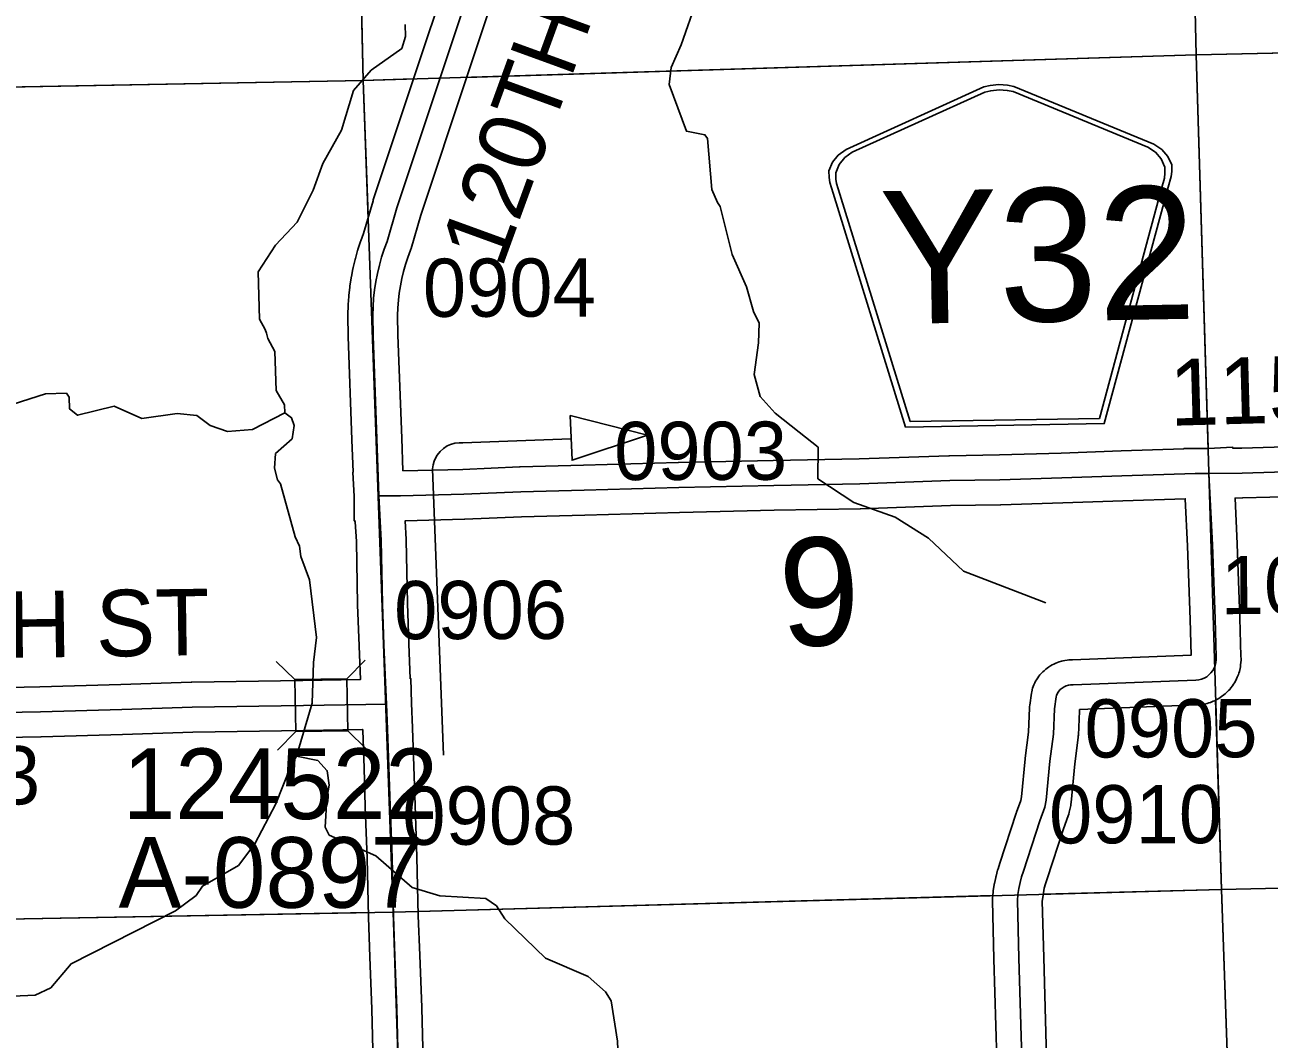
# Model space of a CAD drawing. Extents: x 128.7 to 185.5, y -21.4 to 12.6.
# Drawn here: x 135.402 to 136.899, y 2.226 to 3.447 of the extents above; entities that cross this region are included whole.
import ezdxf

# ---------------------------------------------------------------- set-up
doc = ezdxf.new("R2010")
doc.units = 0
for name, color, linetype in [('tdCoDirctArrow', 7, 'Continuous'), ('tdCoHydroRiver', 7, 'Continuous'), ('tdCoSecRdNmbr', 7, 'Continuous'), ('tdCoSecRdTxt', 7, 'Continuous'), ('tdCoSecRteBand', 7, 'Continuous'), ('tdCoSecRteCL', 7, 'Continuous'), ('tdCoSectLine', 7, 'Continuous'), ('tdCoSectLinePart', 7, 'Continuous'), ('tdCoSectNmbr', 7, 'Continuous'), ('tdCoShieldCoRte', 7, 'Continuous'), ('tdCoStrucSec', 7, 'Continuous'), ('tdCoStrucSecCoName', 7, 'Continuous'), ('tdCoStrucSecFHWANum', 7, 'Continuous'), ('tdCoSurfConc', 7, 'Continuous'), ('tdCoSurfGravel', 7, 'Continuous')]:
    doc.layers.add(name, color=color, linetype=linetype)

msp = doc.modelspace()

# ---------------------------------------------------------------- linework, layer by layer
at = {"layer": 'tdCoDirctArrow'}
msp.add_lwpolyline([(136.058, 2.977), (136.1513, 2.9531), (136.0604, 2.9231)], close=True, dxfattribs=at)
msp.add_lwpolyline([(135.9057, 2.568), (135.8924, 2.9126), (135.8931, 2.9175), (135.8944, 2.9221), (135.8957, 2.9255), (135.8978, 2.9291), (135.9015, 2.9337), (135.9055, 2.9373), (135.91, 2.9403), (135.9141, 2.9421), (135.9191, 2.9436), (135.9245, 2.9441), (135.9287, 2.9441), (136.0589, 2.9488)], dxfattribs=at)
at = {"layer": 'tdCoHydroRiver'}
for points in [[(136.6307, 2.7514), (136.5317, 2.7894), (136.4894, 2.8291), (136.4491, 2.8547), (136.3997, 2.8721), (136.3562, 2.9007), (136.3566, 2.9386), (136.3339, 2.9569), (136.3048, 2.9796), (136.2868, 2.9996), (136.2797, 3.0262), (136.2848, 3.0643), (136.2856, 3.088), (136.2789, 3.102), (136.2701, 3.1317), (136.2531, 3.1706), (136.2386, 3.2286), (136.2353, 3.2332), (136.2286, 3.2488), (136.2235, 3.3102), (136.2202, 3.3148), (136.198, 3.3189), (136.1773, 3.3751), (136.1798, 3.3957), (136.1916, 3.4229), (136.2104, 3.4771)], [(135.3147, 2.2748), (135.414, 2.2795), (135.4327, 2.288), (135.4571, 2.3171), (135.583, 2.381), (135.6076, 2.3992), (135.6152, 2.4105), (135.6586, 2.4355), (135.6783, 2.4614), (135.7037, 2.5095), (135.7212, 2.5542), (135.7287, 2.5671), (135.7473, 2.6308), (135.7489, 2.6798), (135.7527, 2.7099), (135.7443, 2.7791), (135.7339, 2.8072), (135.732, 2.8198), (135.7269, 2.8307), (135.7091, 2.8948), (135.7058, 2.8995), (135.7022, 2.9136), (135.7032, 2.931), (135.7232, 2.949), (135.7259, 2.9648), (135.7224, 2.9742), (135.7143, 2.9802), (135.7141, 2.9897), (135.7041, 3.0068), (135.7026, 3.0541), (135.6942, 3.0696), (135.6924, 3.0759), (135.6907, 3.0805), (135.684, 3.093), (135.6823, 3.1497), (135.7034, 3.182), (135.7293, 3.2096), (135.7487, 3.2481), (135.7603, 3.28), (135.7827, 3.3202), (135.7971, 3.368), (135.8184, 3.3923), (135.8555, 3.4187), (135.8598, 3.4331), (135.8593, 3.4473)], [(135.3482, 2.9783), (135.4263, 3.0029), (135.4516, 3.0037), (135.4549, 2.999), (135.4553, 2.9848), (135.465, 2.9772), (135.5089, 2.9881), (135.5425, 2.9733), (135.5849, 2.9794), (135.6087, 2.977), (135.6248, 2.9648), (135.6456, 2.9576), (135.6755, 2.9601), (135.7143, 2.9802)], [(136.0984, 2.1003), (136.1068, 2.1352), (136.1088, 2.1732), (136.116, 2.1939), (136.1151, 2.2239), (136.1073, 2.2726), (136.1006, 2.2834), (136.0795, 2.3017), (136.0283, 2.3238), (135.9795, 2.3712), (135.9695, 2.3867), (135.9566, 2.3958), (135.9013, 2.3988), (135.8678, 2.4088), (135.824, 2.4469), (135.768, 2.472), (135.763, 2.4813), (135.765, 2.5161), (135.7677, 2.532), (135.7656, 2.5493), (135.7542, 2.5616), (135.7287, 2.5671)]]:
    msp.add_lwpolyline(points, dxfattribs=at)
at = {"layer": 'tdCoSecRteBand'}
for points in [[(135.2876, 2.6477), (135.4194, 2.6504), (135.5172, 2.6531), (135.6019, 2.6558), (135.6022, 2.6558), (135.6025, 2.6558), (135.7363, 2.6578), (135.8055, 2.6591), (135.8038, 2.6995), (135.8038, 2.6996), (135.8038, 2.6998), (135.8021, 2.7492), (135.8021, 2.7494), (135.8021, 2.7496), (135.8006, 2.8252), (135.7993, 2.8491), (135.7989, 2.8491), (135.7989, 2.8502), (135.7978, 2.8502), (135.7978, 2.8794), (135.7963, 2.9086), (135.7967, 2.9086), (135.7953, 2.9476), (135.7907, 3.0718), (135.7907, 3.0721), (135.7907, 3.0724), (135.7903, 3.097), (135.7903, 3.0977), (135.7903, 3.0985), (135.7907, 3.1092), (135.7907, 3.1098), (135.7908, 3.1103), (135.7915, 3.1203), (135.7915, 3.1209), (135.7916, 3.1215), (135.7927, 3.1315), (135.7928, 3.1321), (135.7929, 3.1327), (135.7944, 3.1426), (135.7945, 3.1432), (135.7946, 3.1438), (135.7965, 3.1537), (135.7966, 3.1543), (135.7968, 3.1549), (135.7991, 3.1646), (135.7992, 3.1652), (135.7994, 3.1658), (135.8021, 3.1755), (135.8023, 3.1761), (135.8025, 3.1766), (135.8056, 3.1862), (135.8057, 3.1868), (135.8059, 3.1873), (135.8091, 3.1958), (135.8207, 3.2354), (135.8208, 3.2359), (135.821, 3.2365), (135.8766, 3.4036), (135.8766, 3.4036), (135.8766, 3.4036), (135.9324, 3.5704)], [(135.9894, 3.5517), (135.9335, 3.3846), (135.8781, 3.218), (135.8664, 3.1779), (135.8661, 3.1769), (135.8657, 3.176), (135.8624, 3.1671), (135.8597, 3.1587), (135.8573, 3.1502), (135.8553, 3.1416), (135.8536, 3.133), (135.8523, 3.1242), (135.8513, 3.1155), (135.8507, 3.1066), (135.8503, 3.0971), (135.8507, 3.0737), (135.8553, 2.9498), (135.8553, 2.9498), (135.8553, 2.9498), (135.8567, 2.9103)], [(135.8567, 2.9103), (135.9288, 2.9121), (135.9972, 2.9151), (135.9974, 2.9151), (135.9977, 2.9151), (136.0741, 2.917), (136.1881, 2.9202), (136.1882, 2.9202), (136.1883, 2.9202), (136.3025, 2.9228), (136.3025, 2.9228), (136.3026, 2.9228), (136.4059, 2.9247), (136.5139, 2.9285), (136.5142, 2.9285), (136.5145, 2.9285), (136.5748, 2.9294), (136.649, 2.9317), (136.7212, 2.9343), (136.7212, 2.9343), (136.7212, 2.9343), (136.797, 2.9368), (136.797, 2.9373), (136.8099, 2.9373), (136.8104, 2.9373), (136.8263, 2.9373), (136.8555, 2.9387), (136.8556, 2.9376), (136.8665, 2.9377), (136.9312, 2.9396)], [(136.5716, 2.2023), (136.5681, 2.3228), (136.5681, 2.3229), (136.5681, 2.3229), (136.5664, 2.3927), (136.5664, 2.3945), (136.5665, 2.3962), (136.5672, 2.4034), (136.5673, 2.4043), (136.5674, 2.4051), (136.5685, 2.4123), (136.5686, 2.4131), (136.5688, 2.4139), (136.5703, 2.421), (136.5705, 2.4219), (136.5707, 2.4227), (136.5726, 2.4297), (136.5728, 2.4305), (136.5731, 2.4313), (136.5753, 2.4381), (136.595, 2.4984), (136.5952, 2.4989), (136.5953, 2.4994), (136.6005, 2.5136), (136.6015, 2.5182), (136.6058, 2.5637), (136.6058, 2.5642), (136.6059, 2.5647), (136.6099, 2.596), (136.6111, 2.625), (136.6111, 2.6266), (136.6114, 2.6283), (136.6136, 2.6429), (136.6138, 2.6445), (136.6145, 2.6488), (136.6163, 2.6527), (136.6175, 2.6552), (136.6184, 2.6572), (136.6195, 2.6589), (136.6211, 2.6613), (136.6222, 2.6631), (136.6236, 2.6647), (136.6255, 2.6668), (136.6269, 2.6684), (136.6285, 2.6698), (136.6306, 2.6717), (136.6322, 2.673), (136.634, 2.6742), (136.6364, 2.6757), (136.6382, 2.6769), (136.6401, 2.6777), (136.6427, 2.6789), (136.6446, 2.6798), (136.6467, 2.6804), (136.6494, 2.6812), (136.6514, 2.6818), (136.6535, 2.6821), (136.6563, 2.6825), (136.6584, 2.6828), (136.6605, 2.6829), (136.6628, 2.6829), (136.8056, 2.6883), (136.8044, 2.7313), (136.8012, 2.8198), (136.7985, 2.8768), (136.7233, 2.8743), (136.6511, 2.8717), (136.651, 2.8717), (136.651, 2.8717), (136.5764, 2.8694), (136.5761, 2.8694), (136.5759, 2.8694), (136.5157, 2.8685), (136.4077, 2.8647), (136.4075, 2.8647), (136.4072, 2.8647), (136.3038, 2.8628), (136.1897, 2.8602), (136.0758, 2.857), (136.0757, 2.857), (136.0757, 2.857), (135.9995, 2.8551), (135.9311, 2.8521), (135.9309, 2.8521), (135.9306, 2.8521), (135.8594, 2.8503), (135.8605, 2.8278), (135.8605, 2.8274), (135.8606, 2.8269), (135.862, 2.751), (135.8637, 2.702), (135.8655, 2.6602), (135.8663, 2.6603), (135.8669, 2.6307), (135.8682, 2.6011), (135.8682, 2.6007), (135.8682, 2.6006), (135.8682, 2.6005), (135.8699, 2.5549), (135.8699, 2.5548), (135.8699, 2.5547), (135.8714, 2.5081), (135.8735, 2.4459), (135.8735, 2.4458), (135.8735, 2.4456), (135.8752, 2.3748), (135.8769, 2.3275), (135.8793, 2.2645), (135.8793, 2.2643), (135.8793, 2.2642), (135.881, 2.1995)], [(136.933, 2.8796), (136.868, 2.8777), (136.8677, 2.8777), (136.8674, 2.8777), (136.8585, 2.8776), (136.8611, 2.8225), (136.8612, 2.8223), (136.8612, 2.8221), (136.8644, 2.7334), (136.8644, 2.7332), (136.8644, 2.7331), (136.8656, 2.6873), (136.8657, 2.684), (136.8658, 2.682), (136.8656, 2.6799), (136.8652, 2.6765), (136.865, 2.6744), (136.8645, 2.6724), (136.8637, 2.669), (136.8632, 2.667), (136.8625, 2.6651), (136.8612, 2.6619), (136.8604, 2.66), (136.8594, 2.6582), (136.8577, 2.6552), (136.8567, 2.6534), (136.8555, 2.6517), (136.8534, 2.649), (136.8521, 2.6473), (136.8507, 2.6459), (136.8482, 2.6434), (136.8467, 2.642), (136.8451, 2.6407), (136.8423, 2.6387), (136.8407, 2.6374), (136.8389, 2.6364), (136.8358, 2.6347), (136.834, 2.6337), (136.8321, 2.633), (136.8289, 2.6317), (136.827, 2.631), (136.825, 2.6305), (136.8216, 2.6297), (136.8196, 2.6292), (136.8175, 2.629), (136.8141, 2.6287), (136.8132, 2.6286), (136.8124, 2.6286), (136.6713, 2.6231), (136.671, 2.6209), (136.6698, 2.5922), (136.6697, 2.5909), (136.6696, 2.5896), (136.6654, 2.5576), (136.661, 2.511), (136.6609, 2.5093), (136.6606, 2.5077), (136.6588, 2.4994), (136.6584, 2.4972), (136.6576, 2.4951), (136.6519, 2.4793), (136.6323, 2.4194), (136.6323, 2.4193), (136.6323, 2.4193), (136.6303, 2.4132), (136.6288, 2.4079), (136.6277, 2.4025), (136.6269, 2.397), (136.6264, 2.3924), (136.6281, 2.3245), (136.6316, 2.2039)], [(135.821, 2.1976), (135.8193, 2.2624), (135.817, 2.3253), (135.817, 2.3253), (135.817, 2.3254), (135.8153, 2.3729), (135.8153, 2.3731), (135.8153, 2.3732), (135.8136, 2.444), (135.8114, 2.5061), (135.8114, 2.5061), (135.8114, 2.5062), (135.81, 2.5527), (135.8083, 2.5981), (135.8082, 2.5992), (135.7374, 2.5978), (135.7373, 2.5978), (135.7372, 2.5978), (135.6036, 2.5958), (135.519, 2.5931), (135.519, 2.5931), (135.5189, 2.5931), (135.421, 2.5904), (135.4209, 2.5904), (135.4208, 2.5904), (135.2888, 2.5877)]]:
    msp.add_lwpolyline(points, dxfattribs=at)
at = {"layer": 'tdCoSecRteCL'}
for points in [[(135.8278, 2.8802), (135.8253, 2.9487), (135.8207, 3.0729), (135.8203, 3.0974), (135.8207, 3.1082), (135.8214, 3.1182), (135.8225, 3.1282), (135.8241, 3.1381), (135.826, 3.1479), (135.8283, 3.1577), (135.831, 3.1674), (135.8341, 3.1769), (135.8376, 3.1864), (135.8494, 3.227), (135.905, 3.3941), (135.961, 3.5612)], [(136.827, 2.9073), (136.8277, 2.9073), (136.8671, 2.9077), (136.9321, 2.9096), (137.0099, 2.9117), (137.1179, 2.9132), (137.1869, 2.9154), (137.2315, 2.9156), (137.2754, 2.9164), (137.3007, 2.9168), (137.318, 2.9183), (137.3318, 2.92), (137.348, 2.923), (137.3721, 2.9281), (137.4145, 2.9392), (137.4816, 2.9552), (137.5146, 2.9637), (137.5466, 2.9714), (137.5694, 2.9774), (137.5826, 2.9808), (137.5954, 2.9825), (137.6284, 2.9884)], [(135.8278, 2.8802), (135.8538, 2.8802), (135.9298, 2.8821), (135.9985, 2.8851), (136.0749, 2.887), (136.1889, 2.8902), (136.3031, 2.8928), (136.4067, 2.8947), (136.5149, 2.8985), (136.5754, 2.8994), (136.65, 2.9017), (136.7222, 2.9043), (136.8104, 2.9073), (136.827, 2.9073)], [(136.6016, 2.2031), (136.5981, 2.3237), (136.5964, 2.3934), (136.5971, 2.4006), (136.5982, 2.4078), (136.5997, 2.4149), (136.6015, 2.4218), (136.6038, 2.4287), (136.6235, 2.4891), (136.6295, 2.5054), (136.6312, 2.5138), (136.6356, 2.5609), (136.6398, 2.5934), (136.641, 2.6238), (136.6433, 2.6384), (136.6435, 2.64), (136.6447, 2.6426), (136.6462, 2.645), (136.6481, 2.6471), (136.6502, 2.6489), (136.6526, 2.6505), (136.6552, 2.6516), (136.6579, 2.6524), (136.6607, 2.6529), (136.6635, 2.6529), (136.8112, 2.6585), (136.8147, 2.6589), (136.818, 2.6597), (136.8212, 2.6609), (136.8243, 2.6626), (136.827, 2.6647), (136.8295, 2.6671), (136.8316, 2.6699), (136.8333, 2.6729), (136.8346, 2.6761), (136.8354, 2.6795), (136.8357, 2.6829), (136.8356, 2.6864), (136.8344, 2.7323), (136.8312, 2.8211), (136.827, 2.9073)], [(135.8369, 2.6297), (135.8361, 2.6469), (135.8338, 2.7008), (135.832, 2.7502), (135.8306, 2.8263), (135.8278, 2.8802)], [(134.8396, 2.6091), (134.9097, 2.6113), (135.0552, 2.6133), (135.193, 2.6157), (135.2882, 2.6177), (135.4202, 2.6204), (135.5181, 2.6231), (135.6029, 2.6258), (135.7368, 2.6278), (135.8369, 2.6297)], [(135.8644, 1.8036), (135.8625, 1.85), (135.8602, 1.9178), (135.8591, 1.9455), (135.8578, 1.9887), (135.8568, 2.0414), (135.8551, 2.0965), (135.8531, 2.1545), (135.851, 2.1984), (135.8493, 2.2634), (135.847, 2.3264), (135.8453, 2.3739), (135.8436, 2.4449), (135.8414, 2.5071), (135.8399, 2.5538), (135.8382, 2.5994), (135.8369, 2.6297)]]:
    msp.add_lwpolyline(points, dxfattribs=at)
at = {"layer": 'tdCoSectLine'}
for points in [[(136.7888, 4.4129), (136.8116, 3.4108)], [(135.7855, 4.3937), (135.809, 3.38)], [(136.8116, 3.4108), (137.8102, 3.4326)], [(135.809, 3.38), (136.8116, 3.4108)], [(136.8116, 3.4108), (136.842, 2.4066)], [(134.8144, 3.3614), (135.809, 3.38)], [(135.809, 3.38), (135.8448, 2.3793)], [(136.842, 2.4066), (137.8493, 2.4294)], [(135.8448, 2.3793), (136.842, 2.4066)], [(136.842, 2.4066), (136.8772, 1.4049)], [(134.8456, 2.361), (135.8448, 2.3793)], [(135.8448, 2.3793), (135.8778, 1.379)]]:
    msp.add_lwpolyline(points, dxfattribs=at)
at = {"layer": 'tdCoSectLinePart'}
for points in [[(136.7888, 4.4129), (136.8116, 3.4108)], [(135.7982, 3.8486), (135.809, 3.38)], [(136.8116, 3.4108), (137.6914, 3.43)], [(135.933, 3.3838), (136.8116, 3.4108)], [(136.8116, 3.4108), (136.8259, 2.9375)], [(134.8444, 3.3619), (135.809, 3.38)], [(135.809, 3.38), (135.8691, 3.3819)], [(135.809, 3.38), (135.8148, 3.2177)], [(136.8351, 2.6348), (136.842, 2.4066)], [(136.842, 2.4066), (137.8493, 2.4294)], [(135.8752, 2.3801), (136.5666, 2.3991)], [(136.6276, 2.4008), (136.842, 2.4066)], [(136.842, 2.4066), (136.8763, 1.4297)], [(134.876, 2.3615), (135.8152, 2.3788)]]:
    msp.add_lwpolyline(points, dxfattribs=at)
at = {"layer": 'tdCoShieldCoRte'}
for points in [[(136.4616, 2.963), (136.3747, 3.2444), (136.3706, 3.2575), (136.3698, 3.2634), (136.3696, 3.2712), (136.3737, 3.2816), (136.3808, 3.2902), (136.3903, 3.2971), (136.5562, 3.3723), (136.5637, 3.3741), (136.5741, 3.3752), (136.5846, 3.3744), (136.5921, 3.3729), (136.7606, 3.3035), (136.7703, 3.297), (136.7777, 3.2887), (136.7822, 3.2784), (136.7823, 3.2706), (136.7817, 3.2647), (136.778, 3.2515), (136.701, 2.9672)], [(136.4673, 2.9695), (136.3828, 3.2433), (136.3788, 3.2559), (136.378, 3.2615), (136.3779, 3.269), (136.3818, 3.279), (136.3886, 3.2872), (136.3977, 3.2938), (136.5571, 3.3661), (136.5643, 3.3677), (136.5743, 3.3688), (136.5843, 3.3681), (136.5915, 3.3667), (136.7533, 3.3), (136.7626, 3.2938), (136.7697, 3.2857), (136.774, 3.2759), (136.7741, 3.2684), (136.7735, 3.2627), (136.77, 3.2501), (136.6951, 2.9734)]]:
    msp.add_lwpolyline(points, close=True, dxfattribs=at)
at = {"layer": 'tdCoStrucSec'}
for p, q in [((135.7893, 2.66), (135.8111, 2.6824)), ((135.7267, 2.6591), (135.7042, 2.6809)), ((135.7276, 2.5965), (135.7058, 2.5741)), ((135.7902, 2.5974), (135.8126, 2.5756))]:
    msp.add_line(p, q, dxfattribs=at)
msp.add_lwpolyline([(135.7267, 2.6591), (135.7893, 2.66), (135.7902, 2.5974), (135.7276, 2.5965)], close=True, dxfattribs=at)
at = {"layer": 'tdCoSurfConc'}
msp.add_lwpolyline([(135.851, 2.1984), (135.8493, 2.2634), (135.847, 2.3264), (135.8453, 2.3739), (135.8436, 2.4449), (135.8414, 2.5071), (135.8399, 2.5538), (135.8382, 2.5994), (135.8369, 2.6297), (135.8361, 2.6469), (135.8338, 2.7008), (135.832, 2.7502), (135.8306, 2.8263), (135.8278, 2.8802), (135.8253, 2.9487), (135.8207, 3.0729), (135.8203, 3.0974), (135.8207, 3.1082), (135.8214, 3.1182), (135.8225, 3.1282), (135.8241, 3.1381), (135.826, 3.1479), (135.8283, 3.1577), (135.831, 3.1674), (135.8341, 3.1769), (135.8376, 3.1864), (135.8494, 3.227), (135.905, 3.3941), (135.961, 3.5612)], dxfattribs=at)
at = {"layer": 'tdCoSurfGravel'}
for points in [[(135.8278, 2.8802), (135.8538, 2.8802), (135.9298, 2.8821), (135.9985, 2.8851), (136.0749, 2.887), (136.1889, 2.8902), (136.3031, 2.8928), (136.4067, 2.8947), (136.5149, 2.8985), (136.5754, 2.8994), (136.65, 2.9017), (136.7222, 2.9043), (136.8104, 2.9073), (136.827, 2.9073), (136.8277, 2.9073), (136.8671, 2.9077), (136.9321, 2.9096)], [(136.818, 2.6597), (136.8212, 2.6609), (136.8243, 2.6626), (136.827, 2.6647), (136.8295, 2.6671), (136.8316, 2.6699), (136.8333, 2.6729), (136.8346, 2.6761), (136.8354, 2.6795), (136.8357, 2.6829), (136.8356, 2.6864), (136.8344, 2.7323), (136.8312, 2.8211), (136.827, 2.9073)], [(136.6433, 2.6384), (136.6435, 2.64), (136.6447, 2.6426), (136.6462, 2.645), (136.6481, 2.6471), (136.6502, 2.6489), (136.6526, 2.6505), (136.6552, 2.6516), (136.6579, 2.6524), (136.6607, 2.6529), (136.6635, 2.6529), (136.8112, 2.6585), (136.8147, 2.6589), (136.818, 2.6597)], [(136.6016, 2.2031), (136.5981, 2.3237), (136.5964, 2.3934), (136.5971, 2.4006), (136.5982, 2.4078), (136.5997, 2.4149), (136.6015, 2.4218), (136.6038, 2.4287), (136.6235, 2.4891), (136.6295, 2.5054), (136.6312, 2.5138), (136.6356, 2.5609), (136.6398, 2.5934), (136.641, 2.6238), (136.6433, 2.6384)], [(134.8396, 2.6091), (134.9097, 2.6113), (135.0552, 2.6133), (135.193, 2.6157), (135.2882, 2.6177), (135.4202, 2.6204), (135.5181, 2.6231), (135.6029, 2.6258), (135.7368, 2.6278), (135.8369, 2.6297)]]:
    msp.add_lwpolyline(points, dxfattribs=at)

# ---------------------------------------------------------------- texts
at = {"layer": 'tdCoSecRdNmbr'}
for s, rotation, p in [('0904', 0.104, (135.8807, 3.0956)), ('0903', 0.1041, (136.111, 2.8992)), ('1004', 0.1047, (136.8413, 2.7378)), ('0906', 0.1039, (135.8461, 2.7077)), ('0905', 0.1043, (136.6773, 2.5653)), ('0803', 0.1035, (135.2117, 2.5086)), ('0908', 0.1039, (135.856, 2.4602)), ('0910', 0.1043, (136.6346, 2.4619))]:
    msp.add_text(s, height=0.07, rotation=rotation, dxfattribs=at).set_placement(p)
at = {"layer": 'tdCoSecRdTxt'}
for s, rotation, p in [('120TH AVE', 70, (135.9754, 3.1523)), ('115TH ST', 1.5921, (136.7806, 2.9645)), ('118TH ST', 0.8095, (135.1367, 2.6817))]:
    msp.add_text(s, height=0.08, rotation=rotation, dxfattribs=at).set_placement(p)
at = {"layer": 'tdCoSectNmbr'}
msp.add_text('9', height=0.13, rotation=2.6566, dxfattribs=at).set_placement((136.3127, 2.698))
at = {"layer": 'tdCoShieldCoRte'}
msp.add_text('Y32', height=0.16, rotation=1, dxfattribs=at).set_placement((136.4322, 3.0868))
at = {"layer": 'tdCoStrucSecCoName'}
msp.add_text('A-0897', height=0.085, dxfattribs=at).set_placement((135.5143, 2.3845))
at = {"layer": 'tdCoStrucSecFHWANum'}
msp.add_text('124522', height=0.085, dxfattribs=at).set_placement((135.5195, 2.4912))

doc.saveas('drawing.dxf')
